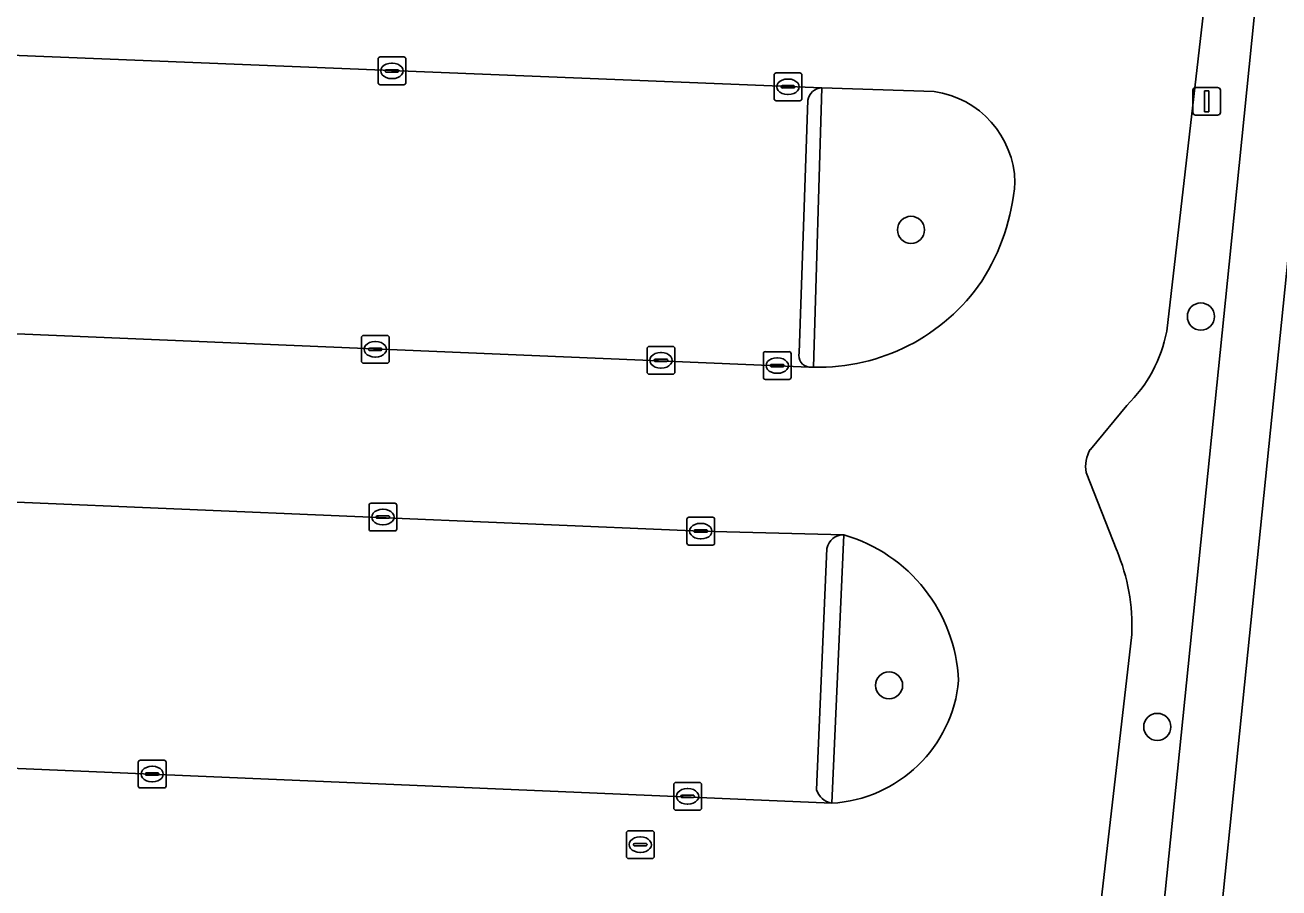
# Model space of a CAD drawing. Extents: x 160888 to 161385, y 386490 to 386908.
# Drawn here: x 161303.34 to 161348.5, y 386653.93 to 386685.02 of the extents above; entities that cross this region are included whole.
import ezdxf

# ---------------------------------------------------------------- set-up
doc = ezdxf.new("R2010")
doc.units = 0
for name, color, linetype in [('IMGEO_Boom', 7, 'Continuous'), ('IMGEO_Fietspad_gesloten', 7, 'Continuous'), ('IMGEO_Groenvoorziening', 7, 'Continuous'), ('IMGEO_Haag', 7, 'Continuous'), ('IMGEO_Kolk', 7, 'Continuous'), ('IMGEO_Lichtmast', 7, 'Continuous'), ('IMGEO_Parkeervlak_open', 7, 'Continuous'), ('IMGEO_Rijbaan_lokaal_open', 7, 'Continuous'), ('IMGEO_Rioolput', 7, 'Continuous'), ('IMGEO_Verkeerseiland_open', 7, 'Continuous'), ('IMGEO_Voetpad_open', 7, 'Continuous')]:
    doc.layers.add(name, color=color, linetype=linetype)

msp = doc.modelspace()

# ---------------------------------------------------------------- linework, layer by layer
at = {"layer": 'IMGEO_Boom'}
for centre in [(161335.248, 386677.644), (161345.692, 386674.519), (161334.458, 386661.231), (161344.12, 386659.734)]:
    msp.add_circle(centre, 0.489, dxfattribs=at)
at = {"layer": 'IMGEO_Fietspad_gesloten'}
msp.add_lwpolyline([(161338.136, 386542.124), (161339.032, 386551.069), (161341.141, 386571.584), (161342.161, 386581.483), (161347.861, 386637.589), (161347.94, 386638.364), (161351.757, 386675.763), (161352.649, 386684.258), (161352.944, 386686.937), (161353.547, 386692.676), (161354.45, 386701.7), (161354.589, 386703.318), (161354.964, 386706.98), (161351.913, 386707.118), (161351.576, 386703.719), (161351.137, 386699.288), (161350.75, 386695.389), (161348.773, 386676.071), (161344.586, 386635.023), (161340.003, 386589.938), (161338.485, 386580.159)], dxfattribs=at)
at = {"layer": 'IMGEO_Groenvoorziening'}
for points in [[(161347.894, 386693.023), (161346.892, 386693.059), (161346.656, 386693.068), (161346.651, 386692.932), (161346.098, 386688.206), (161344.461, 386673.988)], [(161346.713, 386676.405), (161348.346, 386692.534)], [(161336.084, 386682.628), (161332.04, 386682.759), (161331.742, 386672.694)], [(161338.172, 386592.768), (161342.863, 386638.693), (161346.713, 386676.405)], [(161343.025, 386671.316), (161341.709, 386669.735)], [(161341.561, 386668.903), (161342.66, 386666.096)], [(161332.829, 386666.657), (161332.392, 386656.982)], [(161343.202, 386663.059), (161336.592, 386605.648), (161334.906, 386593.09), (161337.474, 386592.417)]]:
    msp.add_lwpolyline(points, dxfattribs=at)
for centre, radius, start, end in [((161335.609, 386679.275), 3.386, 1.3653, 81.9322), ((161331.299, 386679.959), 7.719, 327.3387, 355.5215), ((161331.918, 386679.816), 7.124, 268.5868, 325.6207), ((161339.403, 386674.984), 5.155, 314.6342, 348.8564), ((161342.719, 386669.126), 1.18, 148.9265, 190.9005), ((161331.215, 386661.133), 5.755, 2.7237, 73.7149), ((161336.068, 386663.353), 7.14, 357.643, 22.5946), ((161332.111, 386661.847), 4.873, 273.3044, 354.8105)]:
    msp.add_arc(centre, radius, start, end, dxfattribs=at)
at = {"layer": 'IMGEO_Haag'}
for points in [[(161347.894, 386693.023), (161346.892, 386693.059), (161346.656, 386693.068), (161346.651, 386692.932), (161346.098, 386688.206), (161344.461, 386673.988)], [(161346.713, 386676.405), (161348.346, 386692.534)], [(161338.172, 386592.768), (161342.863, 386638.693), (161346.713, 386676.405)], [(161343.025, 386671.316), (161341.709, 386669.735)], [(161341.561, 386668.903), (161342.66, 386666.096)], [(161343.202, 386663.059), (161336.592, 386605.648), (161334.906, 386593.09), (161337.474, 386592.417)]]:
    msp.add_lwpolyline(points, dxfattribs=at)
for centre, radius, start, end in [((161339.403, 386674.984), 5.155, 314.6342, 348.8564), ((161342.719, 386669.126), 1.18, 148.9265, 190.9005), ((161336.068, 386663.353), 7.14, 357.643, 22.5946)]:
    msp.add_arc(centre, radius, start, end, dxfattribs=at)
at = {"layer": 'IMGEO_Kolk'}
for p, q in [((161316.053, 386682.946), (161316.053, 386683.798)), ((161316.128, 386683.872), (161316.98, 386683.872)), ((161317.054, 386683.798), (161317.054, 386682.946)), ((161316.312, 386683.366), (161316.312, 386683.378)), ((161316.75, 386683.329), (161316.352, 386683.329)), ((161316.355, 386683.415), (161316.753, 386683.415)), ((161316.541, 386683.652), (161316.566, 386683.652)), ((161316.796, 386683.378), (161316.796, 386683.366)), ((161316.98, 386682.872), (161316.128, 386682.872)), ((161316.564, 386683.092), (161316.539, 386683.092)), ((161330.317, 386682.372), (161330.317, 386683.224)), ((161330.392, 386683.298), (161331.244, 386683.298)), ((161330.805, 386683.078), (161330.83, 386683.078)), ((161331.318, 386683.224), (161331.318, 386682.372)), ((161330.576, 386682.792), (161330.576, 386682.804)), ((161331.014, 386682.755), (161330.616, 386682.755)), ((161330.619, 386682.841), (161331.017, 386682.841)), ((161330.828, 386682.518), (161330.803, 386682.518)), ((161331.06, 386682.804), (161331.06, 386682.792)), ((161331.244, 386682.298), (161330.392, 386682.298)), ((161315.527, 386673.84), (161316.379, 386673.84)), ((161315.452, 386672.914), (161315.452, 386673.766)), ((161315.754, 386673.383), (161316.152, 386673.383)), ((161315.94, 386673.62), (161315.965, 386673.62)), ((161316.453, 386673.766), (161316.453, 386672.914)), ((161315.711, 386673.334), (161315.711, 386673.346)), ((161316.149, 386673.297), (161315.751, 386673.297)), ((161315.963, 386673.06), (161315.938, 386673.06)), ((161316.195, 386673.346), (161316.195, 386673.334)), ((161329.931, 386672.328), (161329.931, 386673.18)), ((161330.006, 386673.254), (161330.858, 386673.254)), ((161330.419, 386673.034), (161330.444, 386673.034)), ((161330.932, 386673.18), (161330.932, 386672.328)), ((161316.379, 386672.84), (161315.527, 386672.84)), ((161330.19, 386672.748), (161330.19, 386672.76)), ((161330.628, 386672.711), (161330.23, 386672.711)), ((161330.233, 386672.797), (161330.631, 386672.797)), ((161330.674, 386672.76), (161330.674, 386672.748)), ((161330.858, 386672.254), (161330.006, 386672.254)), ((161330.442, 386672.474), (161330.417, 386672.474)), ((161315.727, 386666.868), (161315.727, 386667.72)), ((161315.802, 386667.794), (161316.654, 386667.794)), ((161316.215, 386667.574), (161316.24, 386667.574)), ((161316.728, 386667.72), (161316.728, 386666.868)), ((161315.986, 386667.288), (161315.986, 386667.3)), ((161316.424, 386667.251), (161316.026, 386667.251)), ((161316.029, 386667.337), (161316.427, 386667.337)), ((161316.47, 386667.3), (161316.47, 386667.288)), ((161327.175, 386666.362), (161327.175, 386667.214)), ((161327.25, 386667.288), (161328.102, 386667.288)), ((161327.663, 386667.068), (161327.688, 386667.068)), ((161328.176, 386667.214), (161328.176, 386666.362)), ((161316.654, 386666.794), (161315.802, 386666.794)), ((161316.238, 386667.014), (161316.213, 386667.014)), ((161327.434, 386666.782), (161327.434, 386666.794)), ((161327.872, 386666.745), (161327.474, 386666.745)), ((161327.477, 386666.831), (161327.875, 386666.831)), ((161327.918, 386666.794), (161327.918, 386666.782)), ((161328.102, 386666.288), (161327.25, 386666.288)), ((161327.686, 386666.508), (161327.661, 386666.508)), ((161307.49, 386658.534), (161308.342, 386658.534)), ((161307.415, 386657.608), (161307.415, 386658.46)), ((161307.674, 386658.028), (161307.674, 386658.04)), ((161307.717, 386658.077), (161308.115, 386658.077)), ((161307.903, 386658.314), (161307.928, 386658.314)), ((161308.158, 386658.04), (161308.158, 386658.028)), ((161308.416, 386658.46), (161308.416, 386657.608)), ((161308.112, 386657.991), (161307.714, 386657.991)), ((161307.926, 386657.754), (161307.901, 386657.754)), ((161326.702, 386656.807), (161326.702, 386657.659)), ((161326.777, 386657.733), (161327.629, 386657.733)), ((161327.703, 386657.659), (161327.703, 386656.807)), ((161308.342, 386657.534), (161307.49, 386657.534)), ((161326.961, 386657.227), (161326.961, 386657.239)), ((161327.399, 386657.19), (161327.001, 386657.19)), ((161327.004, 386657.276), (161327.402, 386657.276)), ((161327.19, 386657.513), (161327.215, 386657.513)), ((161327.445, 386657.239), (161327.445, 386657.227)), ((161327.629, 386656.733), (161326.777, 386656.733)), ((161327.213, 386656.953), (161327.188, 386656.953))]:
    msp.add_line(p, q, dxfattribs=at)
for points in [[(161316.053, 386682.946), (161316.053, 386683.798)], [(161316.128, 386683.872), (161316.98, 386683.872)], [(161317.054, 386683.798), (161317.054, 386682.946)], [(161316.98, 386682.872), (161316.128, 386682.872)], [(161330.317, 386682.372), (161330.317, 386683.224)], [(161330.392, 386683.298), (161331.244, 386683.298)], [(161331.318, 386683.224), (161331.318, 386682.372)], [(161331.244, 386682.298), (161330.392, 386682.298)], [(161315.527, 386673.84), (161316.379, 386673.84)], [(161315.452, 386672.914), (161315.452, 386673.766)], [(161316.453, 386673.766), (161316.453, 386672.914)], [(161329.931, 386672.328), (161329.931, 386673.18)], [(161330.006, 386673.254), (161330.858, 386673.254)], [(161330.932, 386673.18), (161330.932, 386672.328)], [(161316.379, 386672.84), (161315.527, 386672.84)], [(161330.858, 386672.254), (161330.006, 386672.254)], [(161315.727, 386666.868), (161315.727, 386667.72)], [(161315.802, 386667.794), (161316.654, 386667.794)], [(161316.728, 386667.72), (161316.728, 386666.868)], [(161327.175, 386666.362), (161327.175, 386667.214)], [(161327.25, 386667.288), (161328.102, 386667.288)], [(161328.176, 386667.214), (161328.176, 386666.362)], [(161316.654, 386666.794), (161315.802, 386666.794)], [(161328.102, 386666.288), (161327.25, 386666.288)], [(161307.49, 386658.534), (161308.342, 386658.534)], [(161307.415, 386657.608), (161307.415, 386658.46)], [(161308.416, 386658.46), (161308.416, 386657.608)], [(161326.702, 386656.807), (161326.702, 386657.659)], [(161326.777, 386657.733), (161327.629, 386657.733)], [(161327.703, 386657.659), (161327.703, 386656.807)], [(161308.342, 386657.534), (161307.49, 386657.534)], [(161327.629, 386656.733), (161326.777, 386656.733)]]:
    msp.add_lwpolyline(points, dxfattribs=at)
for centre, radius, start, end in [((161316.13, 386683.796), 0.0765, 91.552, 178.448), ((161316.13, 386683.796), 0.0765, 91.552, 178.448), ((161316.978, 386683.796), 0.0765, 1.552, 88.448), ((161316.978, 386683.796), 0.0765, 1.552, 88.448), ((161316.352, 386683.375), 0.0403, 85.8775, 175.7526), ((161316.349, 386683.365), 0.0366, 178.938, 274.7102), ((161316.753, 386683.372), 0.043, 264.8664, 352.4533), ((161316.757, 386683.377), 0.0386, 1.7309, 96.639), ((161316.13, 386682.948), 0.0765, 181.552, 268.448), ((161316.13, 386682.948), 0.0765, 181.552, 268.448), ((161316.978, 386682.948), 0.0765, 271.552, 358.448), ((161316.978, 386682.948), 0.0765, 271.552, 358.448), ((161330.394, 386683.222), 0.0765, 91.552, 178.448), ((161330.394, 386683.222), 0.0765, 91.552, 178.448), ((161331.242, 386683.222), 0.0765, 1.552, 88.448), ((161331.242, 386683.222), 0.0765, 1.552, 88.448), ((161330.616, 386682.801), 0.0403, 85.8775, 175.7526), ((161330.613, 386682.791), 0.0366, 178.938, 274.7102), ((161331.017, 386682.798), 0.043, 264.8664, 352.4533), ((161331.021, 386682.803), 0.0386, 1.7309, 96.639), ((161330.394, 386682.374), 0.0765, 181.552, 268.448), ((161330.394, 386682.374), 0.0765, 181.552, 268.448), ((161331.242, 386682.374), 0.0765, 271.552, 358.448), ((161331.242, 386682.374), 0.0765, 271.552, 358.448), ((161315.529, 386673.764), 0.0765, 91.552, 178.448), ((161315.529, 386673.764), 0.0765, 91.552, 178.448), ((161316.377, 386673.764), 0.0765, 1.552, 88.448), ((161316.377, 386673.764), 0.0765, 1.552, 88.448), ((161315.751, 386673.343), 0.0403, 85.8775, 175.7526), ((161316.156, 386673.345), 0.0386, 1.7309, 96.639), ((161315.748, 386673.333), 0.0366, 178.938, 274.7102), ((161316.152, 386673.34), 0.043, 264.8664, 352.4533), ((161330.008, 386673.178), 0.0765, 91.552, 178.448), ((161330.008, 386673.178), 0.0765, 91.552, 178.448), ((161330.856, 386673.178), 0.0765, 1.552, 88.448), ((161330.856, 386673.178), 0.0765, 1.552, 88.448), ((161315.529, 386672.916), 0.0765, 181.552, 268.448), ((161315.529, 386672.916), 0.0765, 181.552, 268.448), ((161316.377, 386672.916), 0.0765, 271.552, 358.448), ((161316.377, 386672.916), 0.0765, 271.552, 358.448), ((161330.23, 386672.757), 0.0403, 85.8775, 175.7526), ((161330.227, 386672.747), 0.0366, 178.938, 274.7102), ((161330.631, 386672.754), 0.043, 264.8664, 352.4533), ((161330.635, 386672.759), 0.0386, 1.7309, 96.639), ((161330.008, 386672.33), 0.0765, 181.552, 268.448), ((161330.008, 386672.33), 0.0765, 181.552, 268.448), ((161330.856, 386672.33), 0.0765, 271.552, 358.448), ((161330.856, 386672.33), 0.0765, 271.552, 358.448), ((161315.804, 386667.718), 0.0765, 91.552, 178.448), ((161315.804, 386667.718), 0.0765, 91.552, 178.448), ((161316.652, 386667.718), 0.0765, 1.552, 88.448), ((161316.652, 386667.718), 0.0765, 1.552, 88.448), ((161316.026, 386667.297), 0.0403, 85.8775, 175.7526), ((161316.023, 386667.287), 0.0366, 178.938, 274.7102), ((161316.427, 386667.294), 0.043, 264.8664, 352.4533), ((161316.431, 386667.299), 0.0386, 1.7309, 96.639), ((161327.252, 386667.212), 0.0765, 91.552, 178.448), ((161327.252, 386667.212), 0.0765, 91.552, 178.448), ((161328.1, 386667.212), 0.0765, 1.552, 88.448), ((161328.1, 386667.212), 0.0765, 1.552, 88.448), ((161315.804, 386666.87), 0.0765, 181.552, 268.448), ((161315.804, 386666.87), 0.0765, 181.552, 268.448), ((161316.652, 386666.87), 0.0765, 271.552, 358.448), ((161316.652, 386666.87), 0.0765, 271.552, 358.448), ((161327.474, 386666.791), 0.0403, 85.8775, 175.7526), ((161327.471, 386666.781), 0.0366, 178.938, 274.7102), ((161327.875, 386666.788), 0.043, 264.8664, 352.4533), ((161327.879, 386666.793), 0.0386, 1.7309, 96.639), ((161327.252, 386666.364), 0.0765, 181.552, 268.448), ((161327.252, 386666.364), 0.0765, 181.552, 268.448), ((161328.1, 386666.364), 0.0765, 271.552, 358.448), ((161328.1, 386666.364), 0.0765, 271.552, 358.448), ((161307.492, 386658.458), 0.0765, 91.552, 178.448), ((161307.492, 386658.458), 0.0765, 91.552, 178.448), ((161308.34, 386658.458), 0.0765, 1.552, 88.448), ((161308.34, 386658.458), 0.0765, 1.552, 88.448), ((161307.714, 386658.037), 0.0403, 85.8775, 175.7526), ((161307.711, 386658.027), 0.0366, 178.938, 274.7102), ((161308.115, 386658.034), 0.043, 264.8664, 352.4533), ((161308.119, 386658.039), 0.0386, 1.7309, 96.639), ((161307.492, 386657.61), 0.0765, 181.552, 268.448), ((161307.492, 386657.61), 0.0765, 181.552, 268.448), ((161308.34, 386657.61), 0.0765, 271.552, 358.448), ((161308.34, 386657.61), 0.0765, 271.552, 358.448), ((161326.779, 386657.657), 0.0765, 91.552, 178.448), ((161326.779, 386657.657), 0.0765, 91.552, 178.448), ((161327.627, 386657.657), 0.0765, 1.552, 88.448), ((161327.627, 386657.657), 0.0765, 1.552, 88.448), ((161327.001, 386657.236), 0.0403, 85.8775, 175.7526), ((161326.998, 386657.226), 0.0366, 178.938, 274.7102), ((161327.402, 386657.233), 0.043, 264.8664, 352.4533), ((161327.406, 386657.238), 0.0386, 1.7309, 96.639), ((161326.779, 386656.809), 0.0765, 181.552, 268.448), ((161326.779, 386656.809), 0.0765, 181.552, 268.448), ((161327.627, 386656.809), 0.0765, 271.552, 358.448), ((161327.627, 386656.809), 0.0765, 271.552, 358.448)]:
    msp.add_arc(centre, radius, start, end, dxfattribs=at)
for centre, major_axis, ratio, start_param, end_param in [((161316.54, 386683.372), (-0.387, 0.002), 0.722429, 4.712389, 7.853982), ((161316.565, 386683.372), (-0.39, 0.002), 0.717154, 1.570796, 4.712389), ((161330.804, 386682.798), (-0.387, 0.002), 0.722429, 4.712389, 7.853982), ((161330.829, 386682.798), (-0.39, 0.002), 0.717154, 1.570796, 4.712389), ((161315.939, 386673.34), (-0.387, 0.002), 0.722429, 4.712389, 7.853982), ((161315.964, 386673.34), (-0.39, 0.002), 0.717154, 1.570796, 4.712389), ((161330.418, 386672.754), (-0.387, 0.002), 0.722429, 4.712389, 7.853982), ((161330.443, 386672.754), (-0.39, 0.002), 0.717154, 1.570796, 4.712389), ((161316.214, 386667.294), (-0.387, 0.002), 0.722429, 4.712389, 7.853982), ((161316.239, 386667.294), (-0.39, 0.002), 0.717154, 1.570796, 4.712389), ((161327.662, 386666.788), (-0.387, 0.002), 0.722429, 4.712389, 7.853982), ((161327.687, 386666.788), (-0.39, 0.002), 0.717154, 1.570796, 4.712389), ((161307.902, 386658.034), (-0.387, 0.002), 0.722429, 4.712389, 7.853982), ((161307.927, 386658.034), (-0.39, 0.002), 0.717154, 1.570796, 4.712389), ((161327.189, 386657.233), (-0.387, 0.002), 0.722429, 4.712389, 7.853982), ((161327.214, 386657.233), (-0.39, 0.002), 0.717154, 1.570796, 4.712389)]:
    msp.add_ellipse(centre, major_axis=major_axis, ratio=ratio, start_param=start_param, end_param=end_param, dxfattribs=at)
at = {"layer": 'IMGEO_Lichtmast'}
for p, q in [((161345.402, 386681.874), (161345.402, 386682.674)), ((161345.402, 386682.674), (161345.402, 386681.874)), ((161345.502, 386682.774), (161346.292, 386682.774)), ((161346.292, 386682.774), (161345.502, 386682.774)), ((161346.392, 386682.674), (161346.392, 386681.874)), ((161346.392, 386681.874), (161346.392, 386682.674)), ((161346.292, 386681.774), (161345.502, 386681.774)), ((161345.502, 386681.774), (161346.292, 386681.774))]:
    msp.add_line(p, q, dxfattribs=at)
msp.add_lwpolyline([(161345.822, 386682.649), (161345.972, 386682.649), (161345.972, 386681.899), (161345.822, 386681.899), (161345.822, 386682.649)], dxfattribs=at)
for centre, start, end in [((161345.502, 386682.674), 90, 180), ((161345.502, 386682.674), 90, 180), ((161346.292, 386682.674), 0, 90), ((161346.292, 386682.674), 360, 90), ((161345.502, 386681.874), 180, 270), ((161345.502, 386681.874), 180, 270), ((161346.292, 386681.874), 270, 0), ((161346.292, 386681.874), 270, 0)]:
    msp.add_arc(centre, 0.1, start, end, dxfattribs=at)
at = {"layer": 'IMGEO_Parkeervlak_open'}
for points in [[(161332.04, 386682.759), (161288.801, 386684.502)], [(161331.215, 386673.215), (161331.535, 386682.312)], [(161288.291, 386674.456), (161297.039, 386674.144), (161331.583, 386672.699)], [(161332.829, 386666.657), (161327.676, 386666.788), (161296.514, 386668.104), (161287.952, 386668.463), (161276.234, 386668.92), (161268.764, 386669.193), (161268.361, 386659.63), (161273.082, 386659.455), (161289.54, 386658.81), (161290.125, 386658.788), (161332.392, 386656.982)], [(161331.85, 386657.471), (161332.22, 386666.16)]]:
    msp.add_lwpolyline(points, dxfattribs=at)
for centre, radius, start, end in [((161332.052, 386682.236), 0.523, 91.349, 171.6782), ((161331.638, 386673.127), 0.432, 168.294, 262.6972), ((161332.817, 386666.05), 0.608, 88.9125, 169.5227), ((161332.513, 386657.661), 0.69, 196.0088, 259.8767)]:
    msp.add_arc(centre, radius, start, end, dxfattribs=at)
at = {"layer": 'IMGEO_Rijbaan_lokaal_open'}
for points in [[(161344.461, 386673.988), (161346.098, 386688.206), (161316.89, 386689.429), (161296.779, 386690.265), (161296.542, 386690.275), (161288.271, 386690.635)], [(161288.801, 386684.502), (161332.04, 386682.759), (161336.084, 386682.628)], [(161331.742, 386672.694), (161331.662, 386672.696), (161331.583, 386672.699), (161297.039, 386674.144), (161288.291, 386674.456), (161287.952, 386668.463), (161296.514, 386668.104), (161327.676, 386666.788), (161332.829, 386666.657)], [(161341.709, 386669.735), (161343.025, 386671.316)], [(161342.66, 386666.096), (161341.561, 386668.903)], [(161334.906, 386593.09), (161336.592, 386605.648), (161343.202, 386663.059)], [(161332.392, 386656.982), (161290.125, 386658.788), (161289.54, 386658.81), (161273.082, 386659.455), (161268.361, 386659.63), (161268.116, 386653.682), (161272.849, 386653.506), (161289.277, 386652.854), (161332.108, 386651.035)]]:
    msp.add_lwpolyline(points, dxfattribs=at)
for centre, radius, start, end in [((161335.609, 386679.275), 3.386, 1.3653, 81.9322), ((161331.299, 386679.959), 7.719, 327.3387, 355.5215), ((161331.918, 386679.816), 7.124, 268.5868, 325.6207), ((161339.403, 386674.984), 5.155, 314.6342, 348.8564), ((161342.719, 386669.126), 1.18, 148.9265, 190.9005), ((161331.215, 386661.133), 5.755, 2.7237, 73.7149), ((161336.068, 386663.353), 7.14, 357.643, 22.5946), ((161332.111, 386661.847), 4.873, 273.3044, 354.8105)]:
    msp.add_arc(centre, radius, start, end, dxfattribs=at)
at = {"layer": 'IMGEO_Rioolput'}
for p, q in [((161325.818, 386673.442), (161326.67, 386673.442)), ((161325.743, 386672.516), (161325.743, 386673.368)), ((161326.002, 386672.936), (161326.002, 386672.948)), ((161326.045, 386672.985), (161326.443, 386672.985)), ((161326.231, 386673.222), (161326.256, 386673.222)), ((161326.486, 386672.948), (161326.486, 386672.936)), ((161326.744, 386673.368), (161326.744, 386672.516)), ((161326.44, 386672.899), (161326.042, 386672.899)), ((161326.254, 386672.662), (161326.229, 386672.662)), ((161326.67, 386672.442), (161325.818, 386672.442)), ((161324.997, 386655.066), (161324.997, 386655.918)), ((161325.072, 386655.992), (161325.924, 386655.992)), ((161325.485, 386655.772), (161325.51, 386655.772)), ((161325.998, 386655.918), (161325.998, 386655.066)), ((161325.256, 386655.486), (161325.256, 386655.498)), ((161325.694, 386655.449), (161325.296, 386655.449)), ((161325.299, 386655.535), (161325.697, 386655.535)), ((161325.74, 386655.498), (161325.74, 386655.486)), ((161325.924, 386654.992), (161325.072, 386654.992)), ((161325.508, 386655.212), (161325.483, 386655.212))]:
    msp.add_line(p, q, dxfattribs=at)
for points in [[(161325.818, 386673.442), (161326.67, 386673.442)], [(161325.743, 386672.516), (161325.743, 386673.368)], [(161326.744, 386673.368), (161326.744, 386672.516)], [(161326.67, 386672.442), (161325.818, 386672.442)], [(161324.997, 386655.066), (161324.997, 386655.918)], [(161325.072, 386655.992), (161325.924, 386655.992)], [(161325.998, 386655.918), (161325.998, 386655.066)], [(161325.924, 386654.992), (161325.072, 386654.992)]]:
    msp.add_lwpolyline(points, dxfattribs=at)
for centre, radius, start, end in [((161325.82, 386673.366), 0.0765, 91.552, 178.448), ((161325.82, 386673.366), 0.0765, 91.552, 178.448), ((161326.668, 386673.366), 0.0765, 1.552, 88.448), ((161326.668, 386673.366), 0.0765, 1.552, 88.448), ((161326.042, 386672.945), 0.0403, 85.8775, 175.7526), ((161326.039, 386672.935), 0.0366, 178.938, 274.7102), ((161326.443, 386672.942), 0.043, 264.8664, 352.4533), ((161326.447, 386672.947), 0.0386, 1.7309, 96.639), ((161325.82, 386672.518), 0.0765, 181.552, 268.448), ((161325.82, 386672.518), 0.0765, 181.552, 268.448), ((161326.668, 386672.518), 0.0765, 271.552, 358.448), ((161326.668, 386672.518), 0.0765, 271.552, 358.448), ((161325.074, 386655.916), 0.0765, 91.552, 178.448), ((161325.074, 386655.916), 0.0765, 91.552, 178.448), ((161325.922, 386655.916), 0.0765, 1.552, 88.448), ((161325.922, 386655.916), 0.0765, 1.552, 88.448), ((161325.296, 386655.495), 0.0403, 85.8775, 175.7526), ((161325.293, 386655.485), 0.0366, 178.938, 274.7102), ((161325.697, 386655.492), 0.043, 264.8664, 352.4533), ((161325.701, 386655.497), 0.0386, 1.7309, 96.639), ((161325.074, 386655.068), 0.0765, 181.552, 268.448), ((161325.074, 386655.068), 0.0765, 181.552, 268.448), ((161325.922, 386655.068), 0.0765, 271.552, 358.448), ((161325.922, 386655.068), 0.0765, 271.552, 358.448)]:
    msp.add_arc(centre, radius, start, end, dxfattribs=at)
for centre, major_axis, ratio, start_param, end_param in [((161326.23, 386672.942), (-0.387, 0.002), 0.722429, 4.712389, 7.853982), ((161326.255, 386672.942), (-0.39, 0.002), 0.717154, 1.570796, 4.712389), ((161325.484, 386655.492), (-0.387, 0.002), 0.722429, 4.712389, 7.853982), ((161325.509, 386655.492), (-0.39, 0.002), 0.717154, 1.570796, 4.712389)]:
    msp.add_ellipse(centre, major_axis=major_axis, ratio=ratio, start_param=start_param, end_param=end_param, dxfattribs=at)
at = {"layer": 'IMGEO_Verkeerseiland_open'}
for points in [[(161331.742, 386672.694), (161332.04, 386682.759)], [(161331.535, 386682.312), (161331.215, 386673.215)], [(161331.583, 386672.699), (161331.662, 386672.696), (161331.742, 386672.694)], [(161332.392, 386656.982), (161332.829, 386666.657)], [(161332.22, 386666.16), (161331.85, 386657.471)]]:
    msp.add_lwpolyline(points, dxfattribs=at)
for centre, radius, start, end in [((161332.052, 386682.236), 0.523, 91.349, 171.6782), ((161331.638, 386673.127), 0.432, 168.294, 262.6972), ((161332.817, 386666.05), 0.608, 88.9125, 169.5227), ((161332.513, 386657.661), 0.69, 196.0088, 259.8767)]:
    msp.add_arc(centre, radius, start, end, dxfattribs=at)
at = {"layer": 'IMGEO_Voetpad_open'}
for points in [[(161340.003, 386589.938), (161344.586, 386635.023), (161348.773, 386676.071), (161350.75, 386695.389)], [(161348.346, 386692.534), (161346.713, 386676.405), (161342.863, 386638.693), (161338.172, 386592.768)]]:
    msp.add_lwpolyline(points, dxfattribs=at)

doc.saveas('drawing.dxf')
